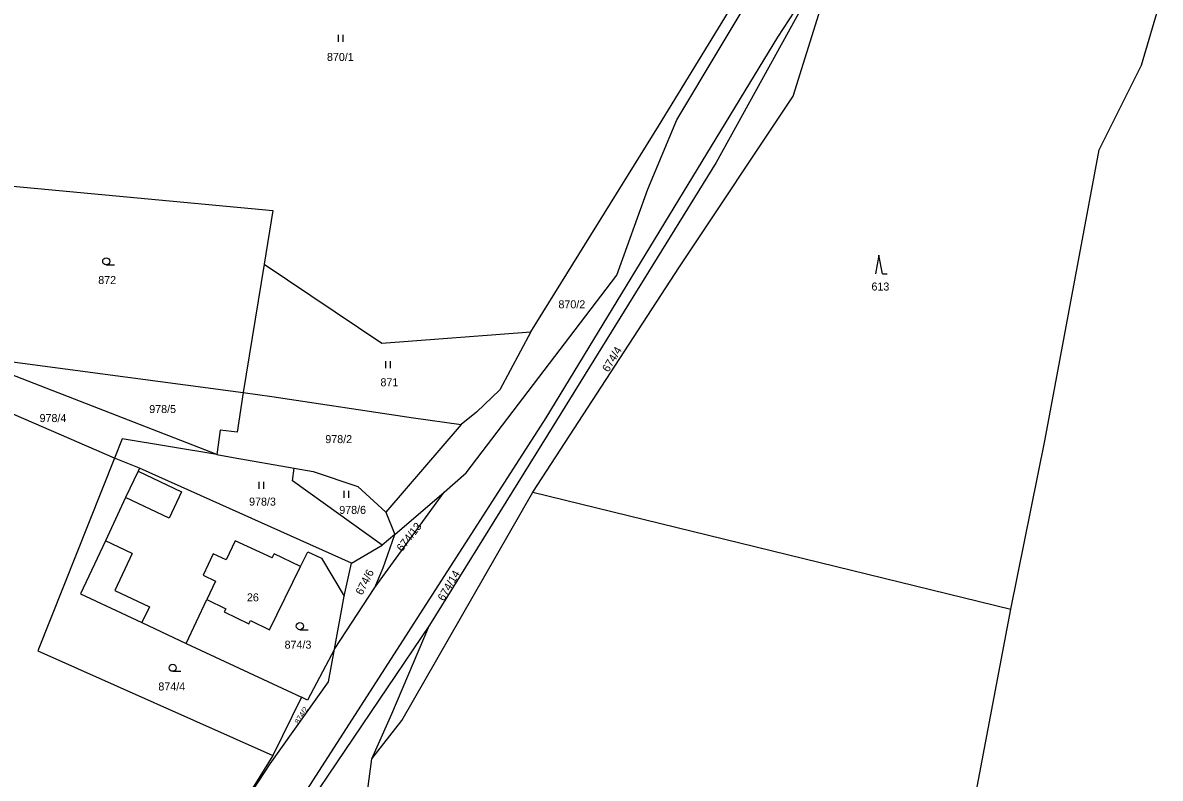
# Model space of a CAD drawing. Extents: x -7483133 to -743169, y -11317770 to -1127091.
# Drawn here: x -747171.9 to -746930.3, y -1133122.3 to -1132961.8 of the extents above; entities that cross this region are included whole.
import ezdxf

# ---------------------------------------------------------------- set-up
doc = ezdxf.new("R2010")
doc.units = 0
for name, color, linetype in [('Hranice parcel', 7, 'Continuous'), ('Parcelní čísla', 7, 'Continuous'), ('Vnitřní kresba', 7, 'Continuous'), ('Značky kultur', 7, 'Continuous')]:
    doc.layers.add(name, color=color, linetype=linetype)

msp = doc.modelspace()

# ---------------------------------------------------------------- linework, layer by layer
at = {"layer": 'Hranice parcel'}
for p, q in [((-747120.7, -1133013.08), (-747125.15, -1133040.39)), ((-747175.17, -1133033.7), (-747125.15, -1133040.39)), ((-747078.82, -1133047.16), (-747094.83, -1133065.8)), ((-747147.13, -1133056.42), (-747152.49, -1133054.34)), ((-747147.13, -1133056.42), (-747147.46, -1133057.1)), ((-747102.11, -1133076.62), (-747147.13, -1133056.42)), ((-747097.19, -1133081.83), (-747082.43, -1133061.55)), ((-747092.94, -1133070.51), (-747082.43, -1133061.55)), ((-747092.94, -1133070.51), (-747082.43, -1133061.55)), ((-747063.59, -1133061.56), (-746962.09, -1133086.41)), ((-747094.83, -1133065.8), (-747092.94, -1133070.51)), ((-747092.94, -1133070.51), (-747095.6, -1133072.8)), ((-747092.94, -1133070.51), (-747095.6, -1133072.8)), ((-747102.11, -1133076.62), (-747095.6, -1133072.8)), ((-747102.11, -1133076.62), (-747095.6, -1133072.8)), ((-747108.51, -1133075.58), (-747103.65, -1133083.61)), ((-747103.65, -1133083.61), (-747102.11, -1133076.62)), ((-747103.65, -1133083.61), (-747102.11, -1133076.62)), ((-747105.75, -1133094.93), (-747097.19, -1133081.83)), ((-747105.75, -1133094.93), (-747103.65, -1133083.61)), ((-747105.75, -1133094.93), (-747103.65, -1133083.61)), ((-747137.2, -1133093.67), (-747112.75, -1133105.11)), ((-747112.75, -1133105.11), (-747118.82, -1133117.5))]:
    msp.add_line(p, q, dxfattribs=at)
for points in [[(-747064.03, -1133027.44), (-747036.92, -1132983.8), (-747019.89, -1132955.94), (-747011.03, -1132939.22)], [(-747000.79, -1132948.22), (-747011.62, -1132964.83), (-747060.85, -1133045.72), (-747119.18, -1133136.56)], [(-747000.79, -1132948.22), (-747024.69, -1132991.47), (-747060.4, -1133049.29), (-747085.54, -1133089.77)], [(-747063.59, -1133061.56), (-747032.47, -1133013.67), (-747008.28, -1132977.41), (-746999.22, -1132948.35)], [(-747082.43, -1133061.55), (-747077.79, -1133057.43), (-747045.76, -1133015.45), (-747039.19, -1132997.18), (-747033.02, -1132982.46), (-747014.63, -1132951.61)], [(-747082.43, -1133061.55), (-747077.79, -1133057.43), (-747045.76, -1133015.45), (-747039.19, -1132997.18), (-747033.02, -1132982.46), (-747014.63, -1132951.61)], [(-746962.09, -1133086.41), (-746954.85, -1133050.6), (-746943.29, -1132988.79), (-746934.3, -1132970.8), (-746930.34, -1132957.34)], [(-747179.76, -1132996), (-747176.3, -1132996.32), (-747118.84, -1133001.68), (-747120.7, -1133013.08)], [(-747120.7, -1133013.08), (-747095.67, -1133029.89), (-747064.03, -1133027.44)], [(-747064.03, -1133027.44), (-747070.64, -1133039.81), (-747075.57, -1133044.53), (-747078.82, -1133047.16)], [(-747130.75, -1133053.53), (-747174.63, -1133036.48), (-747175.17, -1133033.7)], [(-747125.15, -1133040.39), (-747126.38, -1133048.77), (-747129.99, -1133048.39), (-747130.75, -1133053.53)], [(-747125.15, -1133040.39), (-747119.06, -1133041.2), (-747088.98, -1133045.73), (-747078.82, -1133047.16)], [(-747152.49, -1133054.34), (-747175.49, -1133044.3), (-747176.22, -1133043.98)], [(-747130.75, -1133053.53), (-747150.85, -1133050.22), (-747152.49, -1133054.34)], [(-747152.49, -1133054.34), (-747168.72, -1133095.23), (-747118.82, -1133117.5)], [(-747130.75, -1133053.53), (-747127.26, -1133054.15), (-747114.33, -1133056.44)], [(-747147.46, -1133057.1), (-747150.13, -1133062.69), (-747154.38, -1133071.87), (-747159.7, -1133083.14), (-747146.66, -1133089.23), (-747137.2, -1133093.67)], [(-747095.6, -1133072.8), (-747114.67, -1133059.13), (-747114.33, -1133056.44)], [(-747114.33, -1133056.44), (-747110.23, -1133057.14), (-747100.75, -1133060.35), (-747094.83, -1133065.8)], [(-747097.81, -1133118.17), (-747091.42, -1133110.03), (-747063.59, -1133061.56)], [(-747097.19, -1133081.83), (-747095.41, -1133077.62), (-747092.94, -1133070.51)], [(-747137.2, -1133093.67), (-747132.86, -1133084.38), (-747128.81, -1133086.33), (-747129.13, -1133086.99), (-747123.91, -1133089.51), (-747123.59, -1133088.84), (-747119.5, -1133090.81), (-747112.93, -1133077.35), (-747111.4, -1133074.21), (-747108.51, -1133075.58)], [(-747052.72, -1133264.93), (-747008.18, -1133133.52), (-746971.22, -1133134.66), (-746962.09, -1133086.41)], [(-747085.54, -1133089.77), (-747112.51, -1133129.74), (-747115.94, -1133137.3), (-747116.37, -1133140.87)], [(-747097.81, -1133118.17), (-747093.53, -1133108.61), (-747085.54, -1133089.77)], [(-747135.6, -1133142.1), (-747130.21, -1133135.85), (-747119.4, -1133119.28), (-747107.03, -1133101.85), (-747105.75, -1133094.93)], [(-747135.6, -1133142.1), (-747130.21, -1133135.85), (-747119.4, -1133119.28), (-747107.03, -1133101.85), (-747105.75, -1133094.93)], [(-747105.75, -1133094.93), (-747111.48, -1133105.71), (-747112.75, -1133105.11)], [(-747118.82, -1133117.5), (-747125.61, -1133128.45), (-747135.6, -1133142.1)], [(-747097.78, -1133177.11), (-747099.68, -1133170.28), (-747101.53, -1133146.44), (-747097.81, -1133118.17)]]:
    msp.add_lwpolyline(points, dxfattribs=at)
at = {"layer": 'Vnitřní kresba'}
for p, q in [((-747147.46, -1133057.1), (-747138.24, -1133061.5)), ((-747138.24, -1133061.5), (-747140.83, -1133067.07)), ((-747140.83, -1133067.07), (-747150.13, -1133062.69)), ((-747148.7, -1133074.55), (-747154.38, -1133071.87)), ((-747126.86, -1133071.87), (-747128.77, -1133075.91)), ((-747118.97, -1133075.51), (-747126.86, -1133071.87)), ((-747148.7, -1133074.55), (-747152.41, -1133082.41)), ((-747131.49, -1133074.62), (-747133.64, -1133079.18)), ((-747128.77, -1133075.91), (-747131.49, -1133074.62)), ((-747118.97, -1133075.51), (-747118.53, -1133074.61)), ((-747112.93, -1133077.35), (-747118.53, -1133074.61)), ((-747133.64, -1133079.18), (-747130.98, -1133080.47)), ((-747130.98, -1133080.47), (-747132.86, -1133084.38)), ((-747152.41, -1133082.41), (-747145.03, -1133085.88)), ((-747145.03, -1133085.88), (-747146.66, -1133089.23))]:
    msp.add_line(p, q, dxfattribs=at)
at = {"layer": 'Značky kultur'}
for p, q in [((-747104.87, -1132965.85), (-747104.87, -1132964.35)), ((-747103.87, -1132965.85), (-747103.87, -1132964.35)), ((-746990.08, -1133011.15), (-746990.83, -1133015.15)), ((-746989.33, -1133015.15), (-746990.08, -1133011.15)), ((-747154.22, -1133013.25), (-747152.47, -1133013.25)), ((-746989.33, -1133015.15), (-746988.33, -1133015.15)), ((-747094.8, -1133035.2), (-747094.8, -1133033.7)), ((-747093.8, -1133035.2), (-747093.8, -1133033.7)), ((-747121.73, -1133060.86), (-747121.73, -1133059.36)), ((-747120.73, -1133060.86), (-747120.73, -1133059.36)), ((-747103.71, -1133062.74), (-747103.71, -1133061.24)), ((-747102.71, -1133062.74), (-747102.71, -1133061.24)), ((-747113.09, -1133090.76), (-747111.34, -1133090.76)), ((-747140.1, -1133099.61), (-747138.35, -1133099.61))]:
    msp.add_line(p, q, dxfattribs=at)
for centre in [(-747154.22, -1133012.5), (-747113.09, -1133090.01), (-747140.1, -1133098.86)]:
    msp.add_circle(centre, 0.75, dxfattribs=at)

# ---------------------------------------------------------------- texts
at = {"layer": 'Parcelní čísla'}
for s, p in [('870/1', (-747107.33, -1132969.92)), ('872', (-747155.91, -1133017.32)), ('613', (-746991.68, -1133018.7)), ('870/2', (-747058.16, -1133022.48)), ('871', (-747095.97, -1133039.04)), ('978/4', (-747168.37, -1133046.65)), ('978/5', (-747145.08, -1133044.73)), ('978/2', (-747107.68, -1133051.12)), ('978/3', (-747123.87, -1133064.4)), ('978/6', (-747104.72, -1133066.16)), ('26', (-747124.33, -1133084.74)), ('874/3', (-747116.33, -1133094.79)), ('874/4', (-747143.14, -1133103.68))]:
    msp.add_text(s, height=1.7, dxfattribs=at).set_placement(p)
for s, height, rotation, p in [('674/4', 1.7, 59, (-747047.55, -1133036.17)), ('674/13', 1.7, 52, (-747091.37, -1133074.31)), ('674/6', 1.7, 63, (-747099.86, -1133083.56)), ('674/14', 1.7, 60, (-747082.48, -1133084.81)), ('874/2', 1.14, 58, (-747113.34, -1133110.93))]:
    msp.add_text(s, height=height, rotation=rotation, dxfattribs=at).set_placement(p)

doc.saveas('drawing.dxf')
